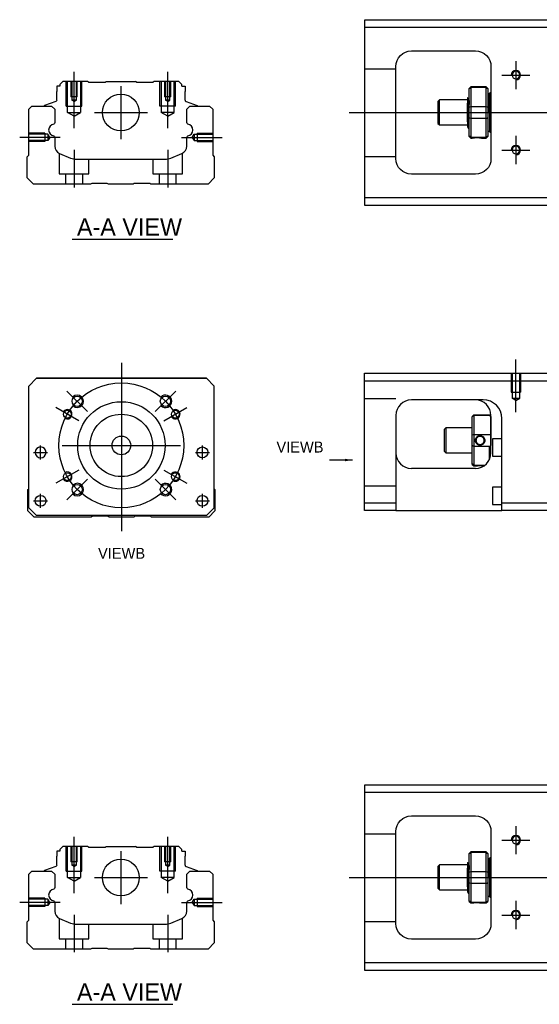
# Model space of a CAD drawing. Header units: millimetres. Extents: x -227 to 3135, y -1502 to 860.
# Tile 488 of 582: x 974 to 1141, y -627 to -312. Entities that reach past the tile are written whole.
import ezdxf
from ezdxf.lldxf.tags import DXFTag

# ---------------------------------------------------------------- set-up
doc = ezdxf.new("R2010")
doc.units = ezdxf.units.MM
doc.layers.get('0').update_dxf_attribs({"linetype": 'CONTINUOUS'})
doc.layers.add('2', color=7, linetype='CONTINUOUS', true_color=0xffffff)
doc.styles.add('CHN', font='txt')
doc.styles.add('DIM-7', font='SIMPLEX.shx', dxfattribs={"width": 0.7, "bigfont": 'chineset.shx'})
tags = doc.linetypes.add('DASHED', pattern=[25.72, 12.86, -12.86]).pattern_tags.tags
tags[6:7] = [DXFTag(74, 4), DXFTag(75, 0), DXFTag(340, '0'), DXFTag(46, 0.0), DXFTag(50, 0.0), DXFTag(44, 0.0), DXFTag(45, 0.0)]
tags[4:5] = [DXFTag(74, 4), DXFTag(75, 0), DXFTag(340, '0'), DXFTag(46, 0.0), DXFTag(50, 0.0), DXFTag(44, 0.0), DXFTag(45, 0.0)]
doc.dimstyles.new('CNS', dxfattribs={"dimtxt": 3.5, "dimasz": 2.5, "dimexe": 1, "dimexo": 1, "dimgap": 1, "dimtad": 1, "dimdsep": 46, "dimtxsty": 'DIM-7', "dimcen": 0.09, "dimclrd": 4, "dimclre": 4, "dimclrt": 1, "dimadec": 0, "dimazin": 0, "dimtfac": 1, "dimtmove": 0, "dimatfit": 3, "dimfxl": 0, "dimtvp": 0.971429, "dimtolj": 1, "dimarcsym": 0})

msp = doc.modelspace()

# ---------------------------------------------------------------- linework, layer by layer
at = {"linetype": 'Continuous'}
for p, q in [((1084.52, -314.58), (1084.52, -312.08)), ((1084.52, -312.08), (1143.52, -312.08)), ((1143.52, -314.58), (1084.52, -314.58)), ((1084.52, -369.08), (1084.52, -314.58)), ((1099.52, -322.08), (1120.02, -322.08)), ((1094.52, -356.58), (1094.52, -327.08)), ((1125.02, -327.08), (1125.02, -356.58)), ((985.79, -333.33), (985.79, -335.03)), ((986.79, -333.33), (985.79, -333.33)), ((987.79, -331.83), (986.79, -332.83)), ((986.79, -332.83), (986.79, -333.33)), ((995.66, -331.83), (987.79, -331.83)), ((995.96, -332.13), (995.66, -331.83)), ((995.96, -332.13), (1001.36, -332.13)), ((1001.36, -332.13), (1001.66, -331.83)), ((1001.66, -331.83), (1011.06, -331.83)), ((1011.36, -332.13), (1011.06, -331.83)), ((1011.36, -332.13), (1016.76, -332.13)), ((1017.06, -331.83), (1016.76, -332.13)), ((1024.93, -331.83), (1017.06, -331.83)), ((1025.93, -332.83), (1024.93, -331.83)), ((1025.93, -333.33), (1025.93, -332.83)), ((1025.93, -333.33), (1026.93, -333.33)), ((1026.93, -333.33), (1026.93, -335.03)), ((1118.51, -333.58), (1118.01, -334.08)), ((1118.01, -334.27), (1118.01, -334.08)), ((1118.01, -340.1), (1118.01, -334.27)), ((1123.51, -333.58), (1118.51, -333.58)), ((1118.51, -333.58), (1118.51, -333.81)), ((1118.51, -333.81), (1118.51, -339.85)), ((1123.51, -333.81), (1118.51, -333.81)), ((1124.01, -334.08), (1123.51, -333.58)), ((1123.51, -333.81), (1123.51, -333.58)), ((1123.51, -339.85), (1123.51, -333.81)), ((1124.01, -334.08), (1124.01, -334.27)), ((1124.01, -334.27), (1124.01, -340.1)), ((985.79, -337.83), (985.79, -335.03)), ((1026.93, -337.83), (1026.93, -335.03)), ((1117.89, -337.28), (1117.64, -337.28)), ((1124.51, -335.78), (1124.01, -335.78)), ((1124.51, -341.78), (1124.51, -335.78)), ((1124.51, -335.88), (1124.51, -347.68)), ((976.81, -340.78), (977.81, -339.78)), ((977.81, -339.78), (984.14, -339.78)), ((981.75, -339.76), (981.75, -339.78)), ((985.46, -338.3), (981.88, -339.59)), ((984.14, -339.78), (985.14, -340.78)), ((1027.26, -338.3), (1030.84, -339.59)), ((1027.49, -340.78), (1028.49, -339.78)), ((1028.49, -339.78), (1034.81, -339.78)), ((1030.97, -339.76), (1030.97, -339.78)), ((1034.81, -339.78), (1035.81, -340.78)), ((1108.51, -337.78), (1108.01, -338.28)), ((1108.01, -338.28), (1108.01, -338.28)), ((1108.01, -338.28), (1108.01, -345.28)), ((1117.51, -337.78), (1108.51, -337.78)), ((1108.51, -345.78), (1108.51, -337.78)), ((1117.51, -344.76), (1117.51, -338.81)), ((1118.01, -341.78), (1118.01, -340.1)), ((1118.51, -339.85), (1118.51, -341.78)), ((1118.51, -339.85), (1123.51, -339.85)), ((1123.51, -341.78), (1123.51, -339.85)), ((1124.01, -340.1), (1124.01, -343.46)), ((976.81, -355.48), (976.81, -340.78)), ((985.14, -340.78), (985.14, -345.06)), ((1027.49, -345.06), (1027.49, -340.78)), ((1035.81, -340.78), (1035.81, -355.48)), ((1118.01, -343.46), (1118.01, -341.78)), ((1118.01, -349.3), (1118.01, -343.46)), ((1118.51, -341.78), (1118.51, -343.71)), ((1118.51, -343.71), (1118.51, -349.75)), ((1123.51, -343.71), (1118.51, -343.71)), ((1123.51, -343.71), (1123.51, -341.78)), ((1123.51, -349.75), (1123.51, -343.71)), ((1124.01, -343.46), (1124.01, -349.3)), ((1124.51, -341.78), (1124.51, -347.78)), ((1108.01, -345.28), (1108.51, -345.78)), ((1108.51, -345.78), (1117.51, -345.78)), ((1117.68, -346.78), (1117.85, -346.78)), ((985.14, -349.8), (985.14, -352.61)), ((1027.49, -352.61), (1027.49, -349.8)), ((1118.01, -349.48), (1118.01, -349.3)), ((1118.01, -349.48), (1118.51, -349.98)), ((1118.51, -349.75), (1118.51, -349.98)), ((1118.51, -349.75), (1123.51, -349.75)), ((1118.51, -349.98), (1119.01, -349.98)), ((1122.02, -349.98), (1123.51, -349.98)), ((1123.51, -349.98), (1124.01, -349.48)), ((1123.51, -349.98), (1123.51, -349.75)), ((1124.01, -347.78), (1124.51, -347.78)), ((1124.01, -349.3), (1124.01, -349.48)), ((976.31, -355.98), (976.81, -355.48)), ((976.31, -362.78), (976.31, -355.98)), ((986.68, -354.92), (990.24, -356.4)), ((1022.38, -356.4), (1025.94, -354.92)), ((1035.81, -355.48), (1036.31, -355.98)), ((1036.31, -355.98), (1036.31, -362.78)), ((992.16, -356.78), (1020.47, -356.78)), ((1120.02, -361.58), (1099.52, -361.58)), ((978.31, -364.78), (976.31, -362.78)), ((996.66, -364.78), (978.31, -364.78)), ((997.01, -364.53), (996.66, -364.78)), ((1002.01, -364.53), (997.01, -364.53)), ((1002.36, -364.78), (1002.01, -364.53)), ((1010.26, -364.78), (1002.36, -364.78)), ((1010.61, -364.53), (1010.26, -364.78)), ((1015.61, -364.53), (1010.61, -364.53)), ((1015.96, -364.78), (1015.61, -364.53)), ((1034.31, -364.78), (1015.96, -364.78)), ((1036.31, -362.78), (1034.31, -364.78)), ((1084.52, -371.58), (1084.52, -369.08)), ((1084.52, -369.08), (1143.52, -369.08)), ((1143.52, -371.58), (1084.52, -371.58)), ((976.81, -429.45), (979.31, -426.95)), ((979.31, -426.95), (976.81, -429.45)), ((979.31, -426.95), (1033.81, -426.95)), ((1033.81, -426.95), (979.31, -426.95)), ((1033.81, -426.95), (1036.31, -429.45)), ((1036.31, -429.45), (1033.81, -426.95)), ((976.81, -468.45), (976.81, -429.45)), ((1036.31, -468.45), (1036.31, -429.45)), ((976.51, -462.61), (976.81, -462.31)), ((976.51, -469.41), (976.51, -462.61)), ((1036.31, -462.4), (1036.51, -462.61)), ((1036.51, -462.61), (1036.51, -469.41)), ((978.51, -471.41), (976.51, -469.41)), ((976.81, -468.45), (979.31, -470.95)), ((979.31, -470.95), (977.81, -469.45)), ((1033.81, -470.95), (1036.31, -468.45)), ((1036.51, -469.41), (1034.51, -471.41)), ((996.86, -471.41), (978.51, -471.41)), ((979.31, -470.95), (979.31, -470.95)), ((1033.81, -470.95), (979.31, -470.95)), ((1033.81, -470.95), (979.31, -470.95)), ((997.21, -471.16), (996.86, -471.41)), ((1002.21, -471.16), (997.21, -471.16)), ((1002.57, -471.41), (1002.21, -471.16)), ((1010.46, -471.41), (1002.57, -471.41)), ((1010.81, -471.16), (1010.46, -471.41)), ((1015.81, -471.16), (1010.81, -471.16)), ((1016.16, -471.41), (1015.81, -471.16)), ((1034.51, -471.41), (1016.16, -471.41)), ((1084.52, -559.62), (1084.52, -557.12)), ((1084.52, -557.12), (1143.52, -557.12)), ((1143.52, -559.62), (1084.52, -559.62)), ((1084.52, -614.12), (1084.52, -559.62)), ((1099.52, -567.12), (1120.02, -567.12)), ((1094.52, -601.62), (1094.52, -572.12)), ((1125.02, -572.12), (1125.02, -601.62)), ((987.79, -576.87), (986.79, -577.87)), ((995.66, -576.87), (987.79, -576.87)), ((995.96, -577.17), (995.66, -576.87)), ((1001.36, -577.17), (1001.66, -576.87)), ((1001.66, -576.87), (1011.06, -576.87)), ((1011.36, -577.17), (1011.06, -576.87)), ((1017.06, -576.87), (1016.76, -577.17)), ((1024.93, -576.87), (1017.06, -576.87)), ((1025.93, -577.87), (1024.93, -576.87)), ((985.79, -578.37), (985.79, -580.07)), ((986.79, -578.37), (985.79, -578.37)), ((985.79, -582.87), (985.79, -580.07)), ((986.79, -577.87), (986.79, -578.37)), ((995.96, -577.17), (1001.36, -577.17)), ((1011.36, -577.17), (1016.76, -577.17)), ((1025.93, -578.37), (1025.93, -577.87)), ((1025.93, -578.37), (1026.93, -578.37)), ((1026.93, -578.37), (1026.93, -580.07)), ((1026.93, -582.87), (1026.93, -580.07)), ((1118.51, -578.62), (1118.01, -579.12)), ((1118.01, -579.3), (1118.01, -579.12)), ((1118.01, -585.14), (1118.01, -579.3)), ((1123.51, -578.62), (1118.51, -578.62)), ((1118.51, -578.62), (1118.51, -578.85)), ((1118.51, -578.85), (1118.51, -584.89)), ((1123.51, -578.85), (1118.51, -578.85)), ((1124.01, -579.12), (1123.51, -578.62)), ((1123.51, -578.85), (1123.51, -578.62)), ((1123.51, -584.89), (1123.51, -578.85)), ((1124.01, -579.12), (1124.01, -579.3)), ((1124.01, -579.3), (1124.01, -585.14)), ((985.46, -583.34), (981.88, -584.63)), ((1027.26, -583.34), (1030.84, -584.63)), ((1108.51, -582.82), (1108.01, -583.32)), ((1108.01, -583.32), (1108.01, -583.32)), ((1108.01, -583.32), (1108.01, -590.32)), ((1117.51, -582.82), (1108.51, -582.82)), ((1108.51, -590.82), (1108.51, -582.82)), ((1117.89, -582.32), (1117.64, -582.32)), ((1124.51, -580.82), (1124.01, -580.82)), ((1124.51, -586.82), (1124.51, -580.82)), ((1124.51, -580.92), (1124.51, -592.72)), ((976.81, -585.82), (977.81, -584.82)), ((976.81, -600.52), (976.81, -585.82)), ((977.81, -584.82), (984.14, -584.82)), ((981.75, -584.79), (981.75, -584.82)), ((984.14, -584.82), (985.14, -585.82)), ((985.14, -585.82), (985.14, -590.1)), ((1027.49, -585.82), (1028.49, -584.82)), ((1027.49, -590.1), (1027.49, -585.82)), ((1028.49, -584.82), (1034.81, -584.82)), ((1030.97, -584.79), (1030.97, -584.82)), ((1034.81, -584.82), (1035.81, -585.82)), ((1035.81, -585.82), (1035.81, -600.52)), ((1117.51, -589.8), (1117.51, -583.85)), ((1118.01, -586.82), (1118.01, -585.14)), ((1118.51, -584.89), (1118.51, -586.82)), ((1118.51, -584.89), (1123.51, -584.89)), ((1123.51, -586.82), (1123.51, -584.89)), ((1124.01, -585.14), (1124.01, -588.5)), ((1118.01, -588.5), (1118.01, -586.82)), ((1118.01, -594.33), (1118.01, -588.5)), ((1118.51, -586.82), (1118.51, -588.75)), ((1118.51, -588.75), (1118.51, -594.79)), ((1123.51, -588.75), (1118.51, -588.75)), ((1123.51, -588.75), (1123.51, -586.82)), ((1123.51, -594.79), (1123.51, -588.75)), ((1124.01, -588.5), (1124.01, -594.33)), ((1124.51, -586.82), (1124.51, -592.82)), ((1108.01, -590.32), (1108.51, -590.82)), ((1108.51, -590.82), (1117.51, -590.82)), ((1117.68, -591.82), (1117.85, -591.82)), ((1124.01, -592.82), (1124.51, -592.82)), ((985.14, -594.83), (985.14, -597.65)), ((1027.49, -597.65), (1027.49, -594.83)), ((1118.01, -594.52), (1118.01, -594.33)), ((1118.01, -594.52), (1118.51, -595.02)), ((1118.51, -594.79), (1118.51, -595.02)), ((1118.51, -594.79), (1123.51, -594.79)), ((1118.51, -595.02), (1119.01, -595.02)), ((1122.02, -595.02), (1123.51, -595.02)), ((1123.51, -595.02), (1124.01, -594.52)), ((1123.51, -595.02), (1123.51, -594.79)), ((1124.01, -594.33), (1124.01, -594.52)), ((976.31, -601.02), (976.81, -600.52)), ((976.31, -607.82), (976.31, -601.02)), ((986.68, -599.96), (990.24, -601.44)), ((992.16, -601.82), (1020.47, -601.82)), ((1022.38, -601.44), (1025.94, -599.96)), ((1035.81, -600.52), (1036.31, -601.02)), ((1036.31, -601.02), (1036.31, -607.82)), ((978.31, -609.82), (976.31, -607.82)), ((1036.31, -607.82), (1034.31, -609.82)), ((1120.02, -606.62), (1099.52, -606.62)), ((996.66, -609.82), (978.31, -609.82)), ((997.01, -609.57), (996.66, -609.82)), ((1002.01, -609.57), (997.01, -609.57)), ((1002.36, -609.82), (1002.01, -609.57)), ((1010.26, -609.82), (1002.36, -609.82)), ((1010.61, -609.57), (1010.26, -609.82)), ((1015.61, -609.57), (1010.61, -609.57)), ((1015.96, -609.82), (1015.61, -609.57)), ((1034.31, -609.82), (1015.96, -609.82)), ((1084.52, -616.62), (1084.52, -614.12)), ((1084.52, -614.12), (1143.52, -614.12)), ((1143.52, -616.62), (1084.52, -616.62))]:
    msp.add_line(p, q, dxfattribs=at)
at = {"linetype": 'DASHED', "ltscale": 0.1}
for p, q in [((1094.52, -327.97), (1084.52, -327.97)), ((988.86, -339.83), (988.86, -331.83)), ((989.29, -341.83), (989.29, -331.83)), ((990.36, -331.83), (990.36, -336.83)), ((990.62, -331.83), (990.62, -337.83)), ((992.1, -337.83), (992.1, -331.83)), ((992.36, -336.83), (992.36, -331.83)), ((993.43, -331.83), (993.43, -341.83)), ((993.86, -339.83), (993.86, -331.83)), ((1018.86, -339.83), (1018.86, -331.83)), ((1019.29, -331.83), (1019.29, -341.83)), ((1020.36, -331.83), (1020.36, -336.83)), ((1020.62, -331.83), (1020.62, -337.83)), ((1022.1, -337.83), (1022.1, -331.83)), ((1022.36, -336.83), (1022.36, -331.83)), ((1023.43, -341.83), (1023.43, -331.83)), ((1023.86, -339.83), (1023.86, -331.83)), ((992.36, -336.83), (990.36, -336.83)), ((1022.36, -336.83), (1020.36, -336.83)), ((988.86, -339.83), (993.86, -339.83)), ((992.1, -337.83), (990.62, -337.83)), ((991.36, -338.26), (990.62, -337.83)), ((991.36, -338.26), (992.1, -337.83)), ((1023.86, -339.83), (1018.86, -339.83)), ((1022.1, -337.83), (1020.62, -337.83)), ((1021.36, -338.26), (1020.62, -337.83)), ((1021.36, -338.26), (1022.1, -337.83)), ((989.29, -341.83), (993.43, -341.83)), ((991.36, -343.02), (989.29, -341.83)), ((991.36, -343.02), (993.43, -341.83)), ((1023.43, -341.83), (1019.29, -341.83)), ((1021.36, -343.02), (1019.29, -341.83)), ((1021.36, -343.02), (1023.43, -341.83)), ((981.94, -348.48), (976.94, -348.48)), ((982.94, -348.78), (976.94, -348.78)), ((981.94, -348.48), (981.94, -351.08)), ((982.94, -348.78), (982.94, -350.79)), ((983.53, -349.78), (982.94, -348.78)), ((983.53, -349.78), (982.94, -350.79)), ((1029.23, -349.78), (1029.81, -348.78)), ((1029.23, -349.78), (1029.81, -350.79)), ((1029.81, -348.78), (1029.81, -350.79)), ((1029.81, -348.78), (1035.81, -348.78)), ((1030.81, -348.48), (1030.81, -351.08)), ((1030.81, -348.48), (1035.81, -348.48)), ((982.94, -350.79), (976.94, -350.79)), ((981.94, -351.08), (976.94, -351.08)), ((981.94, -350.86), (981.94, -350.91)), ((1029.81, -350.79), (1035.81, -350.79)), ((1030.81, -350.86), (1030.81, -350.91)), ((1030.81, -351.08), (1035.81, -351.08)), ((986.61, -354.91), (986.61, -361.48)), ((1026.11, -361.48), (1026.11, -354.85)), ((1094.52, -355.97), (1084.52, -355.97)), ((996.11, -361.48), (996.11, -356.78)), ((1016.61, -356.78), (1016.61, -361.48)), ((986.61, -361.48), (996.11, -361.48)), ((988.61, -361.48), (988.61, -364.78)), ((994.11, -364.78), (994.11, -361.48)), ((1016.61, -361.48), (1026.11, -361.48)), ((1018.61, -361.48), (1018.61, -364.78)), ((1024.11, -364.78), (1024.11, -361.48)), ((1094.52, -573.01), (1084.52, -573.01)), ((988.86, -584.87), (988.86, -576.87)), ((989.29, -586.87), (989.29, -576.87)), ((990.36, -576.87), (990.36, -581.87)), ((990.62, -576.87), (990.62, -582.87)), ((992.1, -582.87), (992.1, -576.87)), ((992.36, -581.87), (992.36, -576.87)), ((993.43, -576.87), (993.43, -586.87)), ((993.86, -584.87), (993.86, -576.87)), ((1018.86, -584.87), (1018.86, -576.87)), ((1019.29, -576.87), (1019.29, -586.87)), ((1020.36, -576.87), (1020.36, -581.87)), ((1020.62, -576.87), (1020.62, -582.87)), ((1022.1, -582.87), (1022.1, -576.87)), ((1022.36, -581.87), (1022.36, -576.87)), ((1023.43, -586.87), (1023.43, -576.87)), ((1023.86, -584.87), (1023.86, -576.87)), ((992.36, -581.87), (990.36, -581.87)), ((992.1, -582.87), (990.62, -582.87)), ((991.36, -583.29), (990.62, -582.87)), ((991.36, -583.29), (992.1, -582.87)), ((1022.36, -581.87), (1020.36, -581.87)), ((1022.1, -582.87), (1020.62, -582.87)), ((1021.36, -583.29), (1020.62, -582.87)), ((1021.36, -583.29), (1022.1, -582.87)), ((988.86, -584.87), (993.86, -584.87)), ((1023.86, -584.87), (1018.86, -584.87)), ((989.29, -586.87), (993.43, -586.87)), ((991.36, -588.06), (989.29, -586.87)), ((991.36, -588.06), (993.43, -586.87)), ((1023.43, -586.87), (1019.29, -586.87)), ((1021.36, -588.06), (1019.29, -586.87)), ((1021.36, -588.06), (1023.43, -586.87)), ((981.94, -593.52), (976.94, -593.52)), ((982.94, -593.81), (976.94, -593.81)), ((982.94, -595.83), (976.94, -595.83)), ((981.94, -593.52), (981.94, -596.12)), ((981.94, -595.9), (981.94, -595.94)), ((982.94, -593.81), (982.94, -595.83)), ((983.53, -594.82), (982.94, -593.81)), ((983.53, -594.82), (982.94, -595.83)), ((1029.23, -594.82), (1029.81, -593.81)), ((1029.23, -594.82), (1029.81, -595.83)), ((1029.81, -593.81), (1029.81, -595.83)), ((1029.81, -593.81), (1035.81, -593.81)), ((1029.81, -595.83), (1035.81, -595.83)), ((1030.81, -593.52), (1030.81, -596.12)), ((1030.81, -593.52), (1035.81, -593.52)), ((1030.81, -595.9), (1030.81, -595.94)), ((981.94, -596.12), (976.94, -596.12)), ((1030.81, -596.12), (1035.81, -596.12)), ((986.61, -599.95), (986.61, -606.52)), ((996.11, -606.52), (996.11, -601.82)), ((1016.61, -601.82), (1016.61, -606.52)), ((1026.11, -606.52), (1026.11, -599.88)), ((1094.52, -601.01), (1084.52, -601.01)), ((986.61, -606.52), (996.11, -606.52)), ((988.61, -606.52), (988.61, -609.82)), ((994.11, -609.82), (994.11, -606.52)), ((1016.61, -606.52), (1026.11, -606.52)), ((1018.61, -606.52), (1018.61, -609.82)), ((1024.11, -609.82), (1024.11, -606.52))]:
    msp.add_line(p, q, dxfattribs=at)
for p, q in [((1133.02, -325.33), (1133.02, -334.33)), ((1128.52, -329.83), (1137.52, -329.83)), ((1079.52, -341.78), (1217.95, -341.78)), ((986.91, -349.78), (973.91, -349.78)), ((1133.02, -349.33), (1133.02, -358.33)), ((1128.52, -353.83), (1137.52, -353.83)), ((990.77, -382.43), (1023.01, -382.43)), ((978.38, -450.7), (982.88, -450.7)), ((978.38, -450.7), (982.88, -450.7)), ((1030.25, -450.7), (1034.75, -450.7)), ((1030.25, -450.7), (1034.75, -450.7)), ((978.38, -466.2), (982.88, -466.2)), ((978.38, -466.2), (982.88, -466.2)), ((1030.25, -466.2), (1034.75, -466.2)), ((1030.25, -466.2), (1034.75, -466.2)), ((1133.02, -570.37), (1133.02, -579.37)), ((1128.52, -574.87), (1137.52, -574.87)), ((1079.52, -586.82), (1217.95, -586.82)), ((986.91, -594.82), (973.91, -594.82)), ((1133.02, -594.37), (1133.02, -603.37)), ((1128.52, -598.87), (1137.52, -598.87)), ((990.77, -627.47), (1023.01, -627.47))]:
    msp.add_line(p, q)
at = {"ltscale": 0.1}
for p, q in [((991.36, -346.83), (991.36, -328.83)), ((1021.36, -346.83), (1021.36, -328.83)), ((1025.81, -349.78), (1038.81, -349.78)), ((991.36, -353.78), (991.36, -365.78)), ((1021.36, -353.78), (1021.36, -365.78)), ((991.36, -591.87), (991.36, -573.87)), ((1021.36, -591.87), (1021.36, -573.87)), ((1025.81, -594.82), (1038.81, -594.82)), ((991.36, -598.82), (991.36, -610.82)), ((1021.36, -598.82), (1021.36, -610.82))]:
    msp.add_line(p, q, dxfattribs=at)
at = {"linetype": 'DASHED'}
for p, q in [((995.96, -332.13), (995.96, -332.13)), ((1016.76, -332.13), (1016.76, -332.13)), ((1117.64, -337.28), (1117.64, -337.28)), ((979.31, -426.95), (979.31, -426.95)), ((995.79, -426.95), (993.34, -426.95)), ((1017.34, -426.95), (1019.79, -426.95)), ((1033.81, -426.95), (1033.81, -426.95)), ((976.81, -429.45), (976.81, -429.45)), ((1036.31, -429.45), (1036.31, -429.45)), ((978.88, -450.7), (978.88, -450.7)), ((982.38, -450.7), (982.38, -450.7)), ((1030.75, -450.7), (1030.75, -450.7)), ((1034.25, -450.7), (1034.25, -450.7)), ((976.81, -453.95), (976.81, -453.95)), ((1036.31, -453.95), (1036.31, -453.95)), ((978.88, -466.2), (978.88, -466.2)), ((982.38, -466.2), (982.38, -466.2)), ((977.81, -469.45), (977.81, -469.45)), ((1033.81, -470.95), (1036.31, -468.45)), ((1035.31, -469.45), (1033.81, -470.95)), ((1036.31, -468.45), (1035.31, -469.45)), ((1035.31, -469.45), (1035.31, -469.45)), ((1033.81, -470.95), (1033.81, -470.95)), ((995.96, -577.17), (995.96, -577.17)), ((1016.76, -577.17), (1016.76, -577.17)), ((1117.64, -582.32), (1117.64, -582.32))]:
    msp.add_line(p, q, dxfattribs=at)
at = {"ltscale": 0.3}
for p, q in [((1006.36, -333.33), (1006.36, -350.33)), ((997.86, -341.83), (1014.86, -341.83)), ((1006.51, -421.95), (1006.51, -475.95)), ((995.66, -437.6), (989.08, -431.02)), ((1017.37, -437.6), (1023.94, -431.02)), ((992.87, -440.58), (985.51, -436.33)), ((1020.15, -440.58), (1027.51, -436.33)), ((980.63, -452.95), (980.63, -448.45)), ((980.63, -452.95), (980.63, -448.45)), ((987.51, -448.45), (1025.51, -448.45)), ((1032.5, -452.95), (1032.5, -448.45)), ((1032.5, -452.95), (1032.5, -448.45)), ((992.87, -456.33), (985.51, -460.58)), ((1020.15, -456.33), (1027.51, -460.58)), ((995.66, -459.31), (989.08, -465.88)), ((1017.37, -459.31), (1023.94, -465.88)), ((980.63, -468.45), (980.63, -463.95)), ((980.63, -468.45), (980.63, -463.95)), ((1032.5, -468.45), (1032.5, -463.95)), ((1032.5, -468.45), (1032.5, -463.95)), ((1006.36, -578.37), (1006.36, -595.37)), ((997.86, -586.87), (1014.86, -586.87))]:
    msp.add_line(p, q, dxfattribs=at)
at = {"linetype": 'Continuous', "extrusion": (0, 0, -1)}
for centre, radius in [((-1133.02, -329.83), 1.23), ((-1133.02, -353.83), 1.23), ((-980.63, -450.7), 1.75), ((-1133.02, -574.87), 1.23), ((-1133.02, -598.87), 1.23)]:
    msp.add_circle(centre, radius, dxfattribs=at)
at = {"linetype": 'Continuous'}
for centre, radius in [((1006.36, -341.83), 5.9), ((992.37, -434.31), 1.65), ((1006.51, -448.45), 14), ((1020.65, -434.31), 1.65), ((989.19, -438.45), 1.25), ((1023.83, -438.45), 1.25), ((1006.51, -448.45), 10), ((1006.51, -448.45), 3), ((1032.5, -450.7), 1.75), ((989.19, -458.45), 1.25), ((1023.83, -458.45), 1.25), ((992.37, -462.59), 1.65), ((1020.65, -462.59), 1.65), ((980.63, -466.2), 1.75), ((1032.5, -466.2), 1.75), ((1006.36, -586.87), 5.9)]:
    msp.add_circle(centre, radius, dxfattribs=at)
at = {"ltscale": 0.3}
msp.add_circle((1006.51, -448.45), 20, dxfattribs=at)
at = {"linetype": 'Continuous', "extrusion": (0, 0, -1)}
for centre, radius, start, end in [((-1099.52, -327.08), 5, 0, 90), ((-1120.02, -327.08), 5, 90, 180), ((-985.29, -337.83), 0.5, 180, 250.1017), ((-1030.77, -339.78), 0.2, 109.8983, 172.0917), ((-984.64, -345.06), 0.5, 180, 249.8105), ((-1027.99, -345.06), 0.5, 290.1895, 0), ((-984.64, -349.8), 0.5, 110.1895, 180), ((-1027.99, -349.8), 0.5, 0, 69.8105), ((-1099.52, -356.58), 5, 270, 0), ((-1120.02, -356.58), 5, 180, 270), ((-1099.52, -572.12), 5, 0, 90), ((-1120.02, -572.12), 5, 90, 180), ((-985.29, -582.87), 0.5, 180, 250.1017), ((-1030.77, -584.82), 0.2, 109.8983, 172.0917), ((-984.64, -590.1), 0.5, 180, 249.8105), ((-1027.99, -590.1), 0.5, 290.1895, 0), ((-984.64, -594.83), 0.5, 110.1895, 180), ((-1027.99, -594.83), 0.5, 0, 69.8105), ((-1099.52, -601.62), 5, 270, 0), ((-1120.02, -601.62), 5, 180, 270)]:
    msp.add_arc(centre, radius, start, end, dxfattribs=at)
for centre, radius, start, end in [((1133.02, -329.83), 1.5, 270, 180), ((1133.02, -353.83), 1.5, 270, 180), ((992.37, -434.31), 2, 227.8658, 135), ((1020.65, -434.31), 2, 225, 137.8658), ((989.19, -438.45), 1.5, 242.1491, 150), ((1023.83, -438.45), 1.5, 210, 122.1491), ((989.19, -458.45), 1.5, 210, 117.8509), ((1023.83, -458.45), 1.5, 237.8509, 150), ((992.37, -462.59), 2, 225, 132.134), ((1020.65, -462.59), 2, 222.1342, 135), ((1133.02, -574.87), 1.5, 270, 180), ((1133.02, -598.87), 1.5, 270, 180)]:
    msp.add_arc(centre, radius, start, end)
at = {"linetype": 'Continuous'}
for centre, radius, start, end in [((1125.02, -335.88), 0.5, 90, 180), ((981.95, -339.78), 0.2, 109.8983, 172.0917), ((1027.43, -337.83), 0.5, 180, 250.1017), ((985.13, -347.43), 1.93, 99.5288, 260.4712), ((1027.49, -347.43), 1.93, 279.5288, 80.4712), ((1125.02, -347.68), 0.5, 180, 270), ((987.64, -352.61), 2.5, 180, 247.4572), ((1024.99, -352.61), 2.5, 292.5428, 0), ((992.16, -351.78), 5, 247.4572, 270), ((1020.47, -351.78), 5, 270, 292.5428), ((1027.43, -582.87), 0.5, 180, 250.1017), ((1125.02, -580.92), 0.5, 90, 180), ((981.95, -584.82), 0.2, 109.8983, 172.0917), ((985.13, -592.46), 1.93, 99.5288, 260.4712), ((1027.49, -592.46), 1.93, 279.5288, 80.4712), ((1125.02, -592.72), 0.5, 180, 270), ((987.64, -597.65), 2.5, 180, 247.4572), ((1024.99, -597.65), 2.5, 292.5428, 0), ((992.16, -596.82), 5, 247.4572, 270), ((1020.47, -596.82), 5, 270, 292.5428)]:
    msp.add_arc(centre, radius, start, end, dxfattribs=at)
for points, degree in [([(1118.01, -334.27), (1118.18, -334.11), (1118.35, -333.96), (1118.51, -333.81)], 3), ([(1123.51, -333.81), (1123.68, -333.96), (1123.85, -334.11), (1124.01, -334.27)], 3), ([(1117.65, -337.3), (1117.53, -337.09)], 1), ([(1118.01, -338.06), (1117.95, -337.17), (1117.89, -337.28)], 2), ([(1118.01, -340.1), (1118.18, -340.02), (1118.35, -339.94), (1118.51, -339.85)], 3), ([(1123.51, -339.85), (1123.68, -339.94), (1123.85, -340.02), (1124.01, -340.1)], 3), ([(1118.51, -343.71), (1118.35, -343.63), (1118.18, -343.54), (1118.01, -343.46)], 3), ([(1123.51, -343.71), (1123.68, -343.63), (1123.85, -343.54), (1124.01, -343.46)], 3), ([(1117.5, -346.48), (1117.59, -346.63), (1117.67, -346.78)], 2), ([(1117.86, -346.78), (1117.94, -346.64), (1118.01, -345.5)], 2), ([(1118.51, -349.75), (1118.35, -349.6), (1118.18, -349.45), (1118.01, -349.3)], 3), ([(1123.51, -349.75), (1123.68, -349.6), (1123.85, -349.45), (1124.01, -349.3)], 3), ([(1118.01, -579.3), (1118.18, -579.15), (1118.35, -579), (1118.51, -578.85)], 3), ([(1123.51, -578.85), (1123.68, -579), (1123.85, -579.15), (1124.01, -579.3)], 3), ([(1117.65, -582.33), (1117.53, -582.12)], 1), ([(1118.01, -583.09), (1117.95, -582.21), (1117.89, -582.32)], 2), ([(1118.01, -585.14), (1118.18, -585.06), (1118.35, -584.97), (1118.51, -584.89)], 3), ([(1123.51, -584.89), (1123.68, -584.97), (1123.85, -585.06), (1124.01, -585.14)], 3), ([(1118.51, -588.75), (1118.35, -588.66), (1118.18, -588.58), (1118.01, -588.5)], 3), ([(1123.51, -588.75), (1123.68, -588.66), (1123.85, -588.58), (1124.01, -588.5)], 3), ([(1117.5, -591.52), (1117.59, -591.67), (1117.67, -591.81)], 2), ([(1117.86, -591.81), (1117.94, -590.68), (1118.01, -590.54)], 2), ([(1118.51, -594.79), (1118.35, -594.64), (1118.18, -594.48), (1118.01, -594.33)], 3), ([(1123.51, -594.79), (1123.68, -594.64), (1123.85, -594.48), (1124.01, -594.33)], 3)]:
    msp.add_open_spline(points, degree=degree, dxfattribs=at)
for points, knots in [([(1117.51, -337.07), (1117.51, -337.1), (1117.51, -337.19), (1117.51, -337.51), (1117.51, -337.74), (1117.51, -338.26), (1117.51, -338.52), (1117.51, -338.81)], [0, 0, 0, 0, 0.341605, 0.341605, 0.709042, 0.709042, 1, 1, 1, 1]), ([(1118.02, -344.29), (1118, -344.03), (1117.98, -343.71), (1117.94, -343.03), (1117.93, -342.64), (1117.89, -341.87), (1117.87, -341.46), (1117.84, -340.69), (1117.82, -339.32), (1117.78, -338.65), (1117.77, -338.34), (1117.73, -337.84), (1117.71, -337.64), (1117.68, -337.39), (1117.66, -337.32), (1117.65, -337.29)], [0, 0, 0, 0, 0.142488, 0.142488, 0.289539, 0.289539, 0.436554, 0.436554, 0.583581, 0.583581, 0.730615, 0.730615, 0.877631, 0.877631, 1, 1, 1, 1]), ([(1117.89, -337.28), (1117.91, -337.28), (1117.93, -337.33), (1117.96, -337.55), (1117.98, -338.73), (1118, -339.05), (1118.01, -339.15), (1118.01, -339.26)], [0, 0, 0, 0, 0.388824, 0.388824, 0.829994, 0.829994, 1, 1, 1, 1]), ([(1117.85, -346.78), (1117.84, -346.78), (1117.84, -346.77), (1117.81, -346.69), (1117.79, -346.56), (1117.76, -346.15), (1117.74, -345.88), (1117.7, -345.24), (1117.68, -344.86), (1117.65, -343.04), (1117.63, -342.6), (1117.6, -341.7), (1117.58, -341.24), (1117.54, -339.46), (1117.53, -339.12), (1117.51, -338.81)], [0, 0, 0, 0, 0.062674, 0.062674, 0.22432, 0.22432, 0.386002, 0.386002, 0.547651, 0.547651, 0.70934, 0.70934, 0.870988, 0.870988, 1, 1, 1, 1]), ([(1117.51, -344.76), (1117.51, -345.13), (1117.51, -345.47), (1117.51, -345.99), (1117.51, -346.19), (1117.51, -346.44), (1117.51, -346.5), (1117.51, -346.5)], [0, 0, 0, 0, 0.355488, 0.355488, 0.70353, 0.70353, 1, 1, 1, 1]), ([(1117.51, -344.76), (1117.53, -345.15), (1117.55, -345.51), (1117.59, -346.1), (1117.61, -346.33), (1117.64, -346.66), (1117.66, -346.76), (1117.68, -346.78), (1117.68, -346.78), (1117.68, -346.78)], [0, 0, 0, 0, 0.320659, 0.320659, 0.641321, 0.641321, 0.962057, 0.962057, 1, 1, 1, 1]), ([(1119.01, -349.98), (1119.01, -349.98), (1119.04, -349.97), (1119.15, -349.95), (1119.24, -349.94), (1119.45, -349.91), (1119.59, -349.89), (1119.88, -349.86), (1120.04, -349.84), (1120.37, -349.83), (1120.55, -349.83), (1120.87, -349.84), (1121.02, -349.85), (1121.31, -349.87), (1121.45, -349.89), (1121.68, -349.92), (1121.78, -349.94), (1121.93, -349.96), (1121.99, -349.97), (1122.02, -349.98), (1122.02, -349.98), (1122.02, -349.98)], [0, 0, 0, 0, 0.109357, 0.109357, 0.21915, 0.21915, 0.330451, 0.330451, 0.436162, 0.436162, 0.542186, 0.542186, 0.640015, 0.640015, 0.743853, 0.743853, 0.849113, 0.849113, 0.958413, 0.958413, 1, 1, 1, 1]), ([(1117.51, -582.1), (1117.51, -582.14), (1117.51, -582.23), (1117.51, -582.55), (1117.51, -582.78), (1117.51, -583.3), (1117.51, -583.56), (1117.51, -583.85)], [0, 0, 0, 0, 0.341605, 0.341605, 0.709042, 0.709042, 1, 1, 1, 1]), ([(1118.02, -589.33), (1118, -589.07), (1117.98, -588.75), (1117.94, -588.07), (1117.93, -587.68), (1117.89, -586.9), (1117.87, -586.5), (1117.84, -584.73), (1117.82, -584.36), (1117.78, -583.68), (1117.77, -583.38), (1117.73, -582.88), (1117.71, -582.67), (1117.68, -582.42), (1117.66, -582.35), (1117.65, -582.33)], [0, 0, 0, 0, 0.142488, 0.142488, 0.289539, 0.289539, 0.436554, 0.436554, 0.583581, 0.583581, 0.730615, 0.730615, 0.877631, 0.877631, 1, 1, 1, 1]), ([(1117.89, -582.32), (1117.91, -582.32), (1117.93, -582.37), (1117.96, -582.59), (1117.98, -583.77), (1118, -584.09), (1118.01, -584.19), (1118.01, -584.3)], [0, 0, 0, 0, 0.388824, 0.388824, 0.829994, 0.829994, 1, 1, 1, 1]), ([(1117.85, -591.82), (1117.84, -591.82), (1117.84, -591.81), (1117.81, -591.73), (1117.79, -591.59), (1117.76, -591.19), (1117.74, -590.92), (1117.7, -590.27), (1117.68, -589.89), (1117.65, -588.08), (1117.63, -587.63), (1117.6, -586.74), (1117.58, -586.28), (1117.54, -584.5), (1117.53, -584.16), (1117.51, -583.85)], [0, 0, 0, 0, 0.062674, 0.062674, 0.22432, 0.22432, 0.386002, 0.386002, 0.547651, 0.547651, 0.70934, 0.70934, 0.870988, 0.870988, 1, 1, 1, 1]), ([(1117.51, -589.8), (1117.51, -590.17), (1117.51, -590.5), (1117.51, -591.03), (1117.51, -591.23), (1117.51, -591.47), (1117.51, -591.54), (1117.51, -591.54)], [0, 0, 0, 0, 0.355488, 0.355488, 0.70353, 0.70353, 1, 1, 1, 1]), ([(1117.51, -589.8), (1117.53, -590.19), (1117.55, -590.55), (1117.59, -591.13), (1117.61, -591.37), (1117.64, -591.7), (1117.66, -591.8), (1117.68, -591.82), (1117.68, -591.82), (1117.68, -591.82)], [0, 0, 0, 0, 0.320659, 0.320659, 0.641321, 0.641321, 0.962057, 0.962057, 1, 1, 1, 1]), ([(1119.01, -595.02), (1119.01, -595.02), (1119.04, -595.01), (1119.15, -594.99), (1119.24, -594.98), (1119.45, -594.94), (1119.59, -594.92), (1119.88, -594.89), (1120.04, -594.88), (1120.37, -594.87), (1120.55, -594.87), (1120.87, -594.88), (1121.02, -594.89), (1121.31, -594.91), (1121.45, -594.93), (1121.68, -594.96), (1121.78, -594.97), (1121.93, -595), (1121.99, -595.01), (1122.02, -595.02), (1122.02, -595.02), (1122.02, -595.02)], [0, 0, 0, 0, 0.109357, 0.109357, 0.21915, 0.21915, 0.330451, 0.330451, 0.436162, 0.436162, 0.542186, 0.542186, 0.640015, 0.640015, 0.743853, 0.743853, 0.849113, 0.849113, 0.958413, 0.958413, 1, 1, 1, 1])]:
    msp.add_open_spline(points, degree=3, knots=knots, dxfattribs=at)
at = {"linetype": 'DASHED'}
for points, degree in [([(1117.89, -337.28), (1117.88, -337.29), (1117.88, -337.29)], 2), ([(1119.01, -349.98), (1119.02, -349.96)], 1), ([(1117.89, -582.32), (1117.88, -582.32), (1117.88, -582.33)], 2), ([(1119.01, -595.01), (1119.02, -595)], 1)]:
    msp.add_open_spline(points, degree=degree, dxfattribs=at)
at = {"layer": '2', "ltscale": 0.5}
msp.add_line((1133.01, -437.76), (1133.01, -420.93), dxfattribs=at)
at = {"layer": '2', "linetype": 'Continuous'}
for p, q in [((1084.51, -427.84), (1084.51, -425.34)), ((1084.51, -425.34), (1143.51, -425.34)), ((1143.51, -427.84), (1084.51, -427.84)), ((1084.51, -466.84), (1084.51, -427.84)), ((1122.36, -433.84), (1099.51, -433.84)), ((1094.51, -438.84), (1094.51, -466.84)), ((1119.01, -439.14), (1119.51, -438.64)), ((1119.01, -439.14), (1119.01, -439.33)), ((1119.01, -445.17), (1119.01, -439.33)), ((1119.51, -438.64), (1119.51, -438.87)), ((1119.51, -438.64), (1124.51, -438.64)), ((1119.51, -438.87), (1119.51, -444.91)), ((1124.51, -438.87), (1119.51, -438.87)), ((1125.01, -439.14), (1124.51, -438.64)), ((1124.51, -438.87), (1124.51, -438.64)), ((1125.01, -450.84), (1125.01, -438.84)), ((1125.01, -439.14), (1125.01, -439.33)), ((1125.01, -439.33), (1125.01, -445.17)), ((1128.51, -466.84), (1128.51, -439.84)), ((1110.51, -442.84), (1110.01, -443.34)), ((1110.01, -443.34), (1110.01, -446.84)), ((1119.01, -442.84), (1110.51, -442.84)), ((1110.51, -442.84), (1110.51, -450.84)), ((1110.01, -446.84), (1110.01, -450.34)), ((1119.01, -448.52), (1119.01, -445.17)), ((1119.51, -444.91), (1119.51, -448.77)), ((1119.51, -444.91), (1124.51, -444.91)), ((1125.01, -445.17), (1125.01, -448.52)), ((1128.51, -446.34), (1125.51, -446.34)), ((1125.51, -446.34), (1125.51, -451.84)), ((1110.01, -450.34), (1110.51, -450.84)), ((1110.51, -450.84), (1119.01, -450.84)), ((1119.01, -454.36), (1119.01, -448.52)), ((1119.51, -448.77), (1119.51, -454.81)), ((1124.51, -448.77), (1119.51, -448.77)), ((1124.51, -453.02), (1124.51, -448.77)), ((1125.51, -451.84), (1128.51, -451.84)), ((1120.01, -455.84), (1099.51, -455.84)), ((1119.01, -454.54), (1119.01, -454.36)), ((1119.01, -454.54), (1119.51, -455.04)), ((1119.51, -454.81), (1119.51, -455.04)), ((1119.51, -454.81), (1123.05, -454.81)), ((1119.51, -455.04), (1120.01, -455.04)), ((1128.51, -461.84), (1125.51, -461.84)), ((1125.51, -461.84), (1125.51, -467.34)), ((1084.51, -466.84), (1094.51, -466.84)), ((1084.51, -469.34), (1084.51, -466.84)), ((1094.51, -469.34), (1084.51, -469.34)), ((1094.51, -466.84), (1094.51, -469.34)), ((1094.51, -469.34), (1128.51, -469.34)), ((1125.51, -467.34), (1128.51, -467.34)), ((1128.51, -469.34), (1128.51, -466.84)), ((1128.51, -466.84), (1143.51, -466.84)), ((1143.51, -469.34), (1128.51, -469.34))]:
    msp.add_line(p, q, dxfattribs=at)
at = {"layer": '2', "linetype": 'DASHED', "ltscale": 0.1}
for p, q in [((1131.51, -425.34), (1131.51, -431.34)), ((1131.79, -425.34), (1131.79, -433.34)), ((1134.24, -433.34), (1134.24, -425.34)), ((1134.51, -425.34), (1134.51, -431.34)), ((1131.51, -431.34), (1134.51, -431.34)), ((1094.51, -433.49), (1084.51, -433.49)), ((1133.01, -434.04), (1131.79, -433.33)), ((1131.79, -433.34), (1134.24, -433.34)), ((1133.01, -434.04), (1134.24, -433.33)), ((1094.51, -461.49), (1084.51, -461.49))]:
    msp.add_line(p, q, dxfattribs=at)
at = {"layer": '2', "linetype": 'DASHED'}
msp.add_line((1122.51, -433.84), (1122.36, -433.84), dxfattribs=at)
at = {"layer": '2', "linetype": 'Continuous'}
for centre, start, end in [((1099.51, -438.84), 90, 180), ((1120.01, -438.84), 0, 90), ((1099.51, -450.84), 180, 270), ((1120.01, -450.84), 270, 0)]:
    msp.add_arc(centre, 5, start, end, dxfattribs=at)
at = {"layer": '2', "linetype": 'DASHED'}
msp.add_arc((1122.51, -439.84), 6, 0, 90, dxfattribs=at)
at = {"layer": '2', "linetype": 'Continuous'}
msp.add_ellipse((1122.51, -439.84), major_axis=(-4.24, 4.24), ratio=1, start_param=3.926991, end_param=5.497787, dxfattribs=at)
for points in [[(1122.51, -433.84), (1122.46, -433.84), (1122.41, -433.84), (1122.36, -433.84)], [(1119.51, -438.87), (1119.35, -439.02), (1119.18, -439.18), (1119.01, -439.33)], [(1124.51, -438.87), (1124.68, -439.02), (1124.85, -439.18), (1125.01, -439.33)], [(1119.51, -444.91), (1119.35, -445), (1119.18, -445.08), (1119.01, -445.17)], [(1124.51, -444.91), (1124.68, -445), (1124.85, -445.08), (1125.01, -445.17)], [(1119.51, -448.77), (1119.35, -448.69), (1119.18, -448.6), (1119.01, -448.52)], [(1125.01, -448.52), (1124.85, -448.6), (1124.68, -448.69), (1124.51, -448.77)], [(1119.51, -454.81), (1119.35, -454.66), (1119.18, -454.51), (1119.01, -454.36)]]:
    msp.add_open_spline(points, degree=3, dxfattribs=at)
for points, knots in [([(1120.01, -446.84), (1120.01, -446.67), (1120.04, -446.49), (1120.15, -446.16), (1120.24, -446), (1120.45, -445.72), (1120.59, -445.6), (1120.88, -445.42), (1121.04, -445.36), (1121.37, -445.29), (1121.55, -445.28), (1121.87, -445.32), (1122.02, -445.37), (1122.31, -445.51), (1122.45, -445.61), (1122.68, -445.85), (1122.78, -445.99), (1122.93, -446.3), (1122.98, -446.47), (1123.02, -446.71), (1123.02, -446.78), (1123.02, -446.84)], [0, 0, 0, 0, 0.109357, 0.109357, 0.21915, 0.21915, 0.330451, 0.330451, 0.436162, 0.436162, 0.542186, 0.542186, 0.640015, 0.640015, 0.743853, 0.743853, 0.849113, 0.849113, 0.958413, 0.958413, 1, 1, 1, 1]), ([(1123.02, -446.84), (1123.02, -447.02), (1122.99, -447.2), (1122.88, -447.53), (1122.79, -447.69), (1122.57, -447.96), (1122.44, -448.09), (1122.14, -448.26), (1121.98, -448.33), (1121.65, -448.4), (1121.48, -448.41), (1121.16, -448.36), (1121, -448.31), (1120.71, -448.17), (1120.58, -448.07), (1120.34, -447.83), (1120.24, -447.69), (1120.09, -447.39), (1120.04, -447.22), (1120.01, -446.98), (1120.01, -446.91), (1120.01, -446.84)], [0, 0, 0, 0, 0.109681, 0.109681, 0.219848, 0.219848, 0.331471, 0.331471, 0.436803, 0.436803, 0.542595, 0.542595, 0.640477, 0.640477, 0.744315, 0.744315, 0.8492, 0.8492, 0.95844, 0.95844, 1, 1, 1, 1]), ([(1122.81, -446.84), (1122.81, -446.72), (1122.8, -446.6), (1122.72, -446.34), (1122.66, -446.21), (1122.49, -445.98), (1122.39, -445.87), (1122.15, -445.7), (1122.02, -445.64), (1121.74, -445.55), (1121.59, -445.54), (1121.3, -445.55), (1121.16, -445.58), (1120.9, -445.69), (1120.77, -445.77), (1120.55, -445.96), (1120.46, -446.07), (1120.31, -446.32), (1120.26, -446.47), (1120.22, -446.69), (1120.21, -446.77), (1120.21, -446.84)], [0, 0, 0, 0, 0.090081, 0.090081, 0.195216, 0.195216, 0.30186, 0.30186, 0.410211, 0.410211, 0.517617, 0.517617, 0.621981, 0.621981, 0.727419, 0.727419, 0.835017, 0.835017, 0.943332, 0.943332, 1, 1, 1, 1]), ([(1120.21, -446.84), (1120.21, -446.97), (1120.23, -447.09), (1120.31, -447.34), (1120.37, -447.48), (1120.53, -447.71), (1120.64, -447.81), (1120.87, -447.98), (1121.01, -448.05), (1121.29, -448.13), (1121.44, -448.15), (1121.73, -448.13), (1121.87, -448.1), (1122.13, -448), (1122.26, -447.92), (1122.47, -447.73), (1122.57, -447.62), (1122.71, -447.36), (1122.77, -447.22), (1122.81, -447), (1122.81, -446.92), (1122.81, -446.84)], [0, 0, 0, 0, 0.090082, 0.090082, 0.19511, 0.19511, 0.301651, 0.301651, 0.410013, 0.410013, 0.517402, 0.517402, 0.621792, 0.621792, 0.727238, 0.727238, 0.834796, 0.834796, 0.943135, 0.943135, 1, 1, 1, 1]), ([(1120.01, -455.04), (1120.01, -455.04), (1120.04, -455.04), (1120.15, -455.02), (1120.24, -455), (1120.46, -454.97), (1120.59, -454.95), (1120.89, -454.92), (1121.05, -454.91), (1121.38, -454.89), (1121.55, -454.89), (1121.87, -454.9), (1122.02, -454.91), (1122.31, -454.94), (1122.45, -454.95), (1122.65, -454.98), (1122.73, -454.99), (1122.79, -455)], [0, 0, 0, 0, 0.1096809, 0.1096809, 0.2198481, 0.2198481, 0.3314707, 0.3314707, 0.4368026, 0.4368026, 0.542595, 0.542595, 0.6404774, 0.6404774, 0.7443154, 0.7443154, 0.8201607, 0.8201607, 0.8201607, 0.8201607])]:
    msp.add_open_spline(points, degree=3, knots=knots, dxfattribs=at)

# ---------------------------------------------------------------- texts
at = {"style": 'CHN'}
for s, insert, char_height, attachment_point in [('A-A VIEW', (992.26, -378.49), 5.6, 4), ('VIEWB', (1071.32, -450.72), 3.5, 9), ('VIEWB', (1014.12, -484.76), 3.5, 9), ('A-A VIEW', (992.26, -623.53), 5.6, 4)]:
    msp.add_mtext(s, dxfattribs=dict(at, insert=insert, char_height=char_height, attachment_point=attachment_point))

# ---------------------------------------------------------------- leaders
msp.add_leader([(1080.66, -453.13), (1073.22, -453.14)], dimstyle='CNS', override={"dimgap": 1, "dimtad": 1})

doc.saveas('drawing.dxf')
